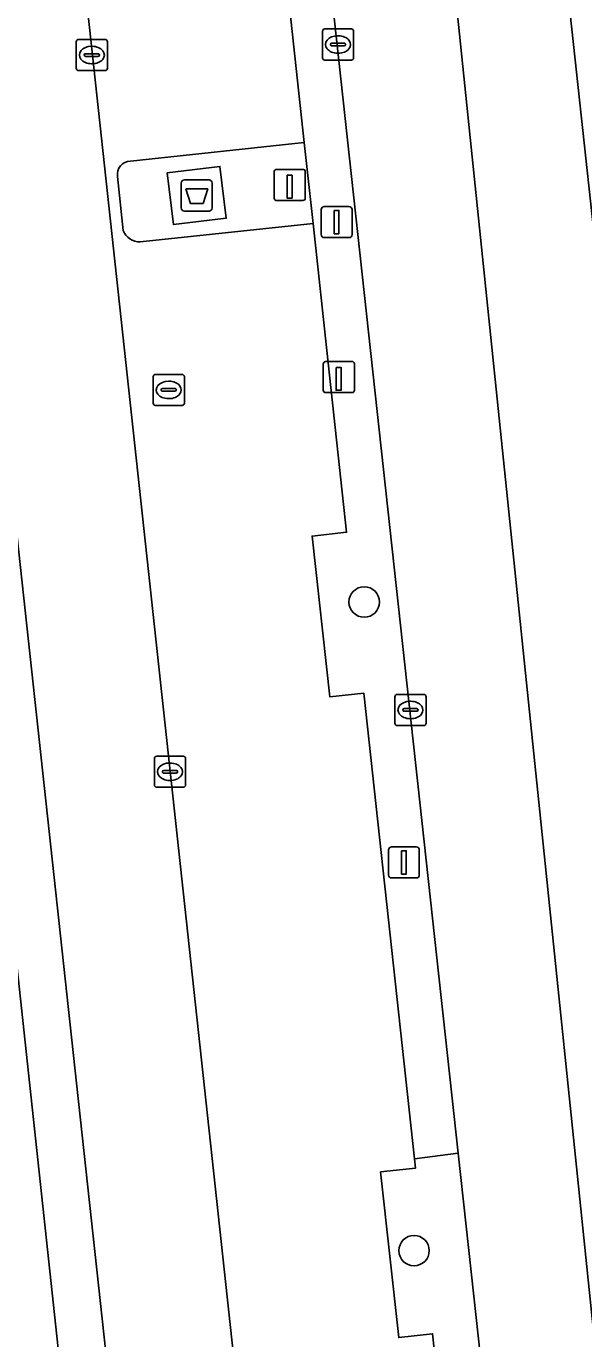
# Model space of a CAD drawing. Extents: x 160023 to 161302, y 384750 to 385707.
# Drawn here: x 161235.47 to 161253.37, y 385081.16 to 385123.33 of the extents above; entities that cross this region are included whole.
import ezdxf

# ---------------------------------------------------------------- set-up
doc = ezdxf.new("R2010")
doc.units = 0
for name, color, linetype in [('IMGEO_Afval_apart_plaats', 7, 'Continuous'), ('IMGEO_Berm_groen', 7, 'Continuous'), ('IMGEO_Boom', 7, 'Continuous'), ('IMGEO_Groenvoorziening', 7, 'Continuous'), ('IMGEO_Haag', 7, 'Continuous'), ('IMGEO_Kolk', 7, 'Continuous'), ('IMGEO_Laadpaal', 7, 'Continuous'), ('IMGEO_Lichtmast', 7, 'Continuous'), ('IMGEO_Parkeervlak_open', 7, 'Continuous'), ('IMGEO_Rijbaan_lokaal_gesloten', 7, 'Continuous'), ('IMGEO_Rijbaan_regionaal_gesloten', 7, 'Continuous'), ('IMGEO_Rijbaan_regionaal_open', 7, 'Continuous'), ('IMGEO_Rioolput', 7, 'Continuous'), ('IMGEO_Voetpad_gesloten', 7, 'Continuous'), ('IMGEO_Voetpad_open', 7, 'Continuous')]:
    doc.layers.add(name, color=color, linetype=linetype)

msp = doc.modelspace()

# ---------------------------------------------------------------- linework, layer by layer
at = {"layer": 'IMGEO_Afval_apart_plaats'}
for p, q in [((161240.451, 385117.492), (161240.451, 385118.292)), ((161240.451, 385118.292), (161240.451, 385117.492)), ((161240.551, 385118.392), (161241.341, 385118.392)), ((161241.341, 385118.392), (161240.551, 385118.392)), ((161241.441, 385118.292), (161241.441, 385117.492)), ((161241.441, 385117.492), (161241.441, 385118.292)), ((161241.341, 385117.392), (161240.551, 385117.392)), ((161240.551, 385117.392), (161241.341, 385117.392))]:
    msp.add_line(p, q, dxfattribs=at)
msp.add_lwpolyline([(161240.594, 385118.106), (161241.298, 385118.106), (161241.149, 385117.636), (161240.743, 385117.636), (161240.594, 385118.106)], dxfattribs=at)
for centre, start, end in [((161240.551, 385118.292), 90, 180), ((161240.551, 385118.292), 90, 180), ((161241.341, 385118.292), 0, 90), ((161241.341, 385118.292), 360, 90), ((161240.551, 385117.492), 180, 270), ((161240.551, 385117.492), 180, 270), ((161241.341, 385117.492), 270, 0), ((161241.341, 385117.492), 270, 0)]:
    msp.add_arc(centre, 0.1, start, end, dxfattribs=at)
at = {"layer": 'IMGEO_Berm_groen'}
msp.add_lwpolyline([(161244.624, 385204.215), (161245.484, 385192.114), (161245.788, 385189.414), (161251.027, 385141.301), (161255.996, 385095.514), (161259.912, 385059.435), (161262.209, 385038.291), (161263.284, 385028.402), (161263.591, 385025.204)], dxfattribs=at)
msp.add_lwpolyline([(161249.338, 385087.121), (161247.932, 385086.937), (161247.964, 385086.64), (161246.847, 385086.519), (161247.432, 385081.201), (161248.516, 385081.32), (161248.89, 385077.883), (161250.33, 385078.021), (161249.839, 385082.525)], close=True, dxfattribs=at)
at = {"layer": 'IMGEO_Boom'}
for centre in [(161246.322, 385104.832), (161247.921, 385083.992)]:
    msp.add_circle(centre, 0.489, dxfattribs=at)
at = {"layer": 'IMGEO_Groenvoorziening'}
msp.add_lwpolyline([(161243.521, 385140.477), (161239.133, 385180.824), (161237.708, 385180.716), (161240.75, 385152.443), (161240.955, 385150.605), (161239.859, 385150.488), (161240.406, 385145.518), (161241.511, 385145.636), (161243.458, 385128.229), (161244.396, 385119.6), (161244.679, 385116.997), (161245.166, 385112.515), (161245.755, 385107.071), (161244.649, 385106.951), (161245.218, 385101.782), (161246.314, 385101.901), (161247.932, 385086.937), (161249.338, 385087.121)], close=True, dxfattribs=at)
at = {"layer": 'IMGEO_Haag'}
msp.add_lwpolyline([(161243.521, 385140.477), (161239.133, 385180.824), (161237.708, 385180.716), (161240.75, 385152.443), (161240.955, 385150.605), (161239.859, 385150.488), (161240.406, 385145.518), (161241.511, 385145.636), (161243.458, 385128.229), (161244.396, 385119.6), (161244.679, 385116.997), (161245.166, 385112.515), (161245.755, 385107.071), (161244.649, 385106.951), (161245.218, 385101.782), (161246.314, 385101.901), (161247.932, 385086.937), (161249.338, 385087.121)], close=True, dxfattribs=at)
at = {"layer": 'IMGEO_Kolk'}
for p, q in [((161244.981, 385122.317), (161244.981, 385123.169)), ((161245.056, 385123.243), (161245.908, 385123.243)), ((161245.982, 385123.169), (161245.982, 385122.317)), ((161237.079, 385121.98), (161237.079, 385122.832)), ((161237.154, 385122.906), (161238.006, 385122.906)), ((161238.08, 385122.832), (161238.08, 385121.98)), ((161245.24, 385122.737), (161245.24, 385122.749)), ((161245.678, 385122.7), (161245.28, 385122.7)), ((161245.283, 385122.786), (161245.681, 385122.786)), ((161245.469, 385123.023), (161245.494, 385123.023)), ((161245.724, 385122.749), (161245.724, 385122.737)), ((161237.338, 385122.4), (161237.338, 385122.412)), ((161237.776, 385122.363), (161237.378, 385122.363)), ((161237.381, 385122.449), (161237.779, 385122.449)), ((161237.567, 385122.686), (161237.592, 385122.686)), ((161237.822, 385122.412), (161237.822, 385122.4)), ((161245.492, 385122.463), (161245.467, 385122.463)), ((161238.006, 385121.906), (161237.154, 385121.906)), ((161237.59, 385122.126), (161237.565, 385122.126)), ((161245.908, 385122.243), (161245.056, 385122.243)), ((161247.305, 385100.937), (161247.305, 385101.789)), ((161247.38, 385101.863), (161248.232, 385101.863)), ((161247.793, 385101.643), (161247.818, 385101.643)), ((161248.306, 385101.789), (161248.306, 385100.937)), ((161247.564, 385101.357), (161247.564, 385101.369)), ((161248.002, 385101.32), (161247.604, 385101.32)), ((161247.607, 385101.406), (161248.005, 385101.406)), ((161248.048, 385101.369), (161248.048, 385101.357)), ((161248.232, 385100.863), (161247.38, 385100.863)), ((161247.816, 385101.083), (161247.791, 385101.083)), ((161239.586, 385098.953), (161239.586, 385099.805)), ((161239.661, 385099.879), (161240.513, 385099.879)), ((161240.074, 385099.659), (161240.099, 385099.659)), ((161240.587, 385099.805), (161240.587, 385098.953)), ((161239.845, 385099.373), (161239.845, 385099.385)), ((161240.283, 385099.336), (161239.885, 385099.336)), ((161239.888, 385099.422), (161240.286, 385099.422)), ((161240.097, 385099.099), (161240.072, 385099.099)), ((161240.329, 385099.385), (161240.329, 385099.373)), ((161240.513, 385098.879), (161239.661, 385098.879))]:
    msp.add_line(p, q, dxfattribs=at)
for points in [[(161244.981, 385122.317), (161244.981, 385123.169)], [(161245.056, 385123.243), (161245.908, 385123.243)], [(161245.982, 385123.169), (161245.982, 385122.317)], [(161237.079, 385121.98), (161237.079, 385122.832)], [(161237.154, 385122.906), (161238.006, 385122.906)], [(161238.08, 385122.832), (161238.08, 385121.98)], [(161238.006, 385121.906), (161237.154, 385121.906)], [(161245.908, 385122.243), (161245.056, 385122.243)], [(161247.305, 385100.937), (161247.305, 385101.789)], [(161247.38, 385101.863), (161248.232, 385101.863)], [(161248.306, 385101.789), (161248.306, 385100.937)], [(161248.232, 385100.863), (161247.38, 385100.863)], [(161239.586, 385098.953), (161239.586, 385099.805)], [(161239.661, 385099.879), (161240.513, 385099.879)], [(161240.587, 385099.805), (161240.587, 385098.953)], [(161240.513, 385098.879), (161239.661, 385098.879)]]:
    msp.add_lwpolyline(points, dxfattribs=at)
for centre, radius, start, end in [((161245.058, 385123.167), 0.0765, 91.552, 178.448), ((161245.058, 385123.167), 0.0765, 91.552, 178.448), ((161245.906, 385123.167), 0.0765, 1.552, 88.448), ((161245.906, 385123.167), 0.0765, 1.552, 88.448), ((161237.156, 385122.83), 0.0765, 91.552, 178.448), ((161237.156, 385122.83), 0.0765, 91.552, 178.448), ((161238.004, 385122.83), 0.0765, 1.552, 88.448), ((161238.004, 385122.83), 0.0765, 1.552, 88.448), ((161245.28, 385122.746), 0.0403, 85.8775, 175.7526), ((161245.277, 385122.736), 0.0366, 178.938, 274.7102), ((161245.681, 385122.743), 0.043, 264.8664, 352.4533), ((161245.685, 385122.748), 0.0386, 1.7309, 96.639), ((161237.378, 385122.409), 0.0403, 85.8775, 175.7526), ((161237.375, 385122.399), 0.0366, 178.938, 274.7102), ((161237.779, 385122.406), 0.043, 264.8664, 352.4533), ((161237.783, 385122.411), 0.0386, 1.7309, 96.639), ((161245.058, 385122.319), 0.0765, 181.552, 268.448), ((161245.058, 385122.319), 0.0765, 181.552, 268.448), ((161245.906, 385122.319), 0.0765, 271.552, 358.448), ((161245.906, 385122.319), 0.0765, 271.552, 358.448), ((161237.156, 385121.982), 0.0765, 181.552, 268.448), ((161237.156, 385121.982), 0.0765, 181.552, 268.448), ((161238.004, 385121.982), 0.0765, 271.552, 358.448), ((161238.004, 385121.982), 0.0765, 271.552, 358.448), ((161247.382, 385101.787), 0.0765, 91.552, 178.448), ((161247.382, 385101.787), 0.0765, 91.552, 178.448), ((161248.23, 385101.787), 0.0765, 1.552, 88.448), ((161248.23, 385101.787), 0.0765, 1.552, 88.448), ((161247.604, 385101.366), 0.0403, 85.8775, 175.7526), ((161247.601, 385101.356), 0.0366, 178.938, 274.7102), ((161248.005, 385101.363), 0.043, 264.8664, 352.4533), ((161248.009, 385101.368), 0.0386, 1.7309, 96.639), ((161247.382, 385100.939), 0.0765, 181.552, 268.448), ((161247.382, 385100.939), 0.0765, 181.552, 268.448), ((161248.23, 385100.939), 0.0765, 271.552, 358.448), ((161248.23, 385100.939), 0.0765, 271.552, 358.448), ((161239.663, 385099.803), 0.0765, 91.552, 178.448), ((161239.663, 385099.803), 0.0765, 91.552, 178.448), ((161240.511, 385099.803), 0.0765, 1.552, 88.448), ((161240.511, 385099.803), 0.0765, 1.552, 88.448), ((161239.885, 385099.382), 0.0403, 85.8775, 175.7526), ((161239.882, 385099.372), 0.0366, 178.938, 274.7102), ((161240.286, 385099.379), 0.043, 264.8664, 352.4533), ((161240.29, 385099.384), 0.0386, 1.7309, 96.639), ((161239.663, 385098.955), 0.0765, 181.552, 268.448), ((161239.663, 385098.955), 0.0765, 181.552, 268.448), ((161240.511, 385098.955), 0.0765, 271.552, 358.448), ((161240.511, 385098.955), 0.0765, 271.552, 358.448)]:
    msp.add_arc(centre, radius, start, end, dxfattribs=at)
for centre, major_axis, ratio, start_param, end_param in [((161245.468, 385122.743), (-0.387, 0.002), 0.722429, 4.712389, 7.853982), ((161245.493, 385122.743), (-0.39, 0.002), 0.717154, 1.570796, 4.712389), ((161237.566, 385122.406), (-0.387, 0.002), 0.722429, 4.712389, 7.853982), ((161237.591, 385122.406), (-0.39, 0.002), 0.717154, 1.570796, 4.712389), ((161247.792, 385101.363), (-0.387, 0.002), 0.722429, 4.712389, 7.853982), ((161247.817, 385101.363), (-0.39, 0.002), 0.717154, 1.570796, 4.712389), ((161240.073, 385099.379), (-0.387, 0.002), 0.722429, 4.712389, 7.853982), ((161240.098, 385099.379), (-0.39, 0.002), 0.717154, 1.570796, 4.712389)]:
    msp.add_ellipse(centre, major_axis=major_axis, ratio=ratio, start_param=start_param, end_param=end_param, dxfattribs=at)
at = {"layer": 'IMGEO_Laadpaal'}
for p, q in [((161243.43, 385118.648), (161243.43, 385117.807)), ((161243.43, 385118.648), (161243.43, 385117.807)), ((161244.346, 385118.732), (161243.505, 385118.732)), ((161244.346, 385118.732), (161243.505, 385118.732)), ((161244.43, 385117.816), (161244.43, 385118.657)), ((161244.43, 385117.816), (161244.43, 385118.657)), ((161243.514, 385117.732), (161244.355, 385117.732)), ((161243.514, 385117.732), (161244.355, 385117.732)), ((161245.006, 385112.474), (161245.006, 385111.633)), ((161245.006, 385112.474), (161245.006, 385111.633)), ((161245.922, 385112.558), (161245.081, 385112.558)), ((161245.922, 385112.558), (161245.081, 385112.558)), ((161246.006, 385111.642), (161246.006, 385112.483)), ((161246.006, 385111.642), (161246.006, 385112.483)), ((161245.09, 385111.558), (161245.931, 385111.558)), ((161245.09, 385111.558), (161245.931, 385111.558))]:
    msp.add_line(p, q, dxfattribs=at)
for points in [[(161243.845, 385118.545), (161244.005, 385118.545), (161244.005, 385117.812), (161243.845, 385117.812), (161243.845, 385118.545)], [(161245.421, 385112.371), (161245.581, 385112.371), (161245.581, 385111.638), (161245.421, 385111.638), (161245.421, 385112.371)]]:
    msp.add_lwpolyline(points, dxfattribs=at)
for centre, start, end in [((161243.508, 385118.654), 92.4484, 184.2845), ((161243.508, 385118.654), 92.4484, 184.2845), ((161244.352, 385118.654), 2.4484, 94.2845), ((161244.352, 385118.654), 2.4484, 94.2845), ((161243.508, 385117.81), 182.4484, 274.2845), ((161243.508, 385117.81), 182.4484, 274.2845), ((161244.352, 385117.81), 272.4484, 4.2845), ((161244.352, 385117.81), 272.4484, 4.2845), ((161245.084, 385112.48), 92.4484, 184.2845), ((161245.084, 385112.48), 92.4484, 184.2845), ((161245.928, 385112.48), 2.4484, 94.2845), ((161245.928, 385112.48), 2.4484, 94.2845), ((161245.084, 385111.636), 182.4484, 274.2845), ((161245.084, 385111.636), 182.4484, 274.2845), ((161245.928, 385111.636), 272.4484, 4.2845), ((161245.928, 385111.636), 272.4484, 4.2845)]:
    msp.add_arc(centre, 0.0779, start, end, dxfattribs=at)
at = {"layer": 'IMGEO_Lichtmast'}
for p, q in [((161244.941, 385116.638), (161244.941, 385117.438)), ((161244.941, 385117.438), (161244.941, 385116.638)), ((161245.041, 385117.538), (161245.831, 385117.538)), ((161245.831, 385117.538), (161245.041, 385117.538)), ((161245.931, 385117.438), (161245.931, 385116.638)), ((161245.931, 385116.638), (161245.931, 385117.438)), ((161245.831, 385116.538), (161245.041, 385116.538)), ((161245.041, 385116.538), (161245.831, 385116.538)), ((161247.1, 385096.065), (161247.1, 385096.865)), ((161247.1, 385096.865), (161247.1, 385096.065)), ((161247.2, 385096.965), (161247.99, 385096.965)), ((161247.99, 385096.965), (161247.2, 385096.965)), ((161248.09, 385096.865), (161248.09, 385096.065)), ((161248.09, 385096.065), (161248.09, 385096.865)), ((161247.99, 385095.965), (161247.2, 385095.965)), ((161247.2, 385095.965), (161247.99, 385095.965))]:
    msp.add_line(p, q, dxfattribs=at)
for points in [[(161245.361, 385117.413), (161245.511, 385117.413), (161245.511, 385116.663), (161245.361, 385116.663), (161245.361, 385117.413)], [(161247.52, 385096.84), (161247.67, 385096.84), (161247.67, 385096.09), (161247.52, 385096.09), (161247.52, 385096.84)]]:
    msp.add_lwpolyline(points, dxfattribs=at)
for centre, start, end in [((161245.041, 385117.438), 90, 180), ((161245.041, 385117.438), 90, 180), ((161245.831, 385117.438), 0, 90), ((161245.831, 385117.438), 360, 90), ((161245.041, 385116.638), 180, 270), ((161245.041, 385116.638), 180, 270), ((161245.831, 385116.638), 270, 0), ((161245.831, 385116.638), 270, 0), ((161247.2, 385096.865), 90, 180), ((161247.2, 385096.865), 90, 180), ((161247.99, 385096.865), 0, 90), ((161247.99, 385096.865), 360, 90), ((161247.2, 385096.065), 180, 270), ((161247.2, 385096.065), 180, 270), ((161247.99, 385096.065), 270, 0), ((161247.99, 385096.065), 270, 0)]:
    msp.add_arc(centre, 0.1, start, end, dxfattribs=at)
at = {"layer": 'IMGEO_Parkeervlak_open'}
for points in [[(161225.614, 385232.768), (161229.366, 385198.34), (161246.792, 385037.586)], [(161238.816, 385118.997), (161244.396, 385119.6), (161243.458, 385128.229), (161241.511, 385145.636)], [(161238.587, 385116.765), (161238.4, 385118.506)], [(161252.764, 385043.257), (161252.492, 385043.227), (161251.62, 385043.131), (161251.063, 385048.2), (161251.977, 385048.3), (161250.842, 385059.491), (161250.701, 385060.886), (161249.679, 385060.774), (161249.111, 385065.943), (161250.177, 385066.059), (161250.158, 385066.236), (161248.89, 385077.883), (161248.516, 385081.32), (161247.432, 385081.201), (161246.847, 385086.519), (161247.964, 385086.64), (161247.932, 385086.937), (161246.314, 385101.901), (161245.218, 385101.782), (161244.649, 385106.951), (161245.755, 385107.071), (161245.166, 385112.515), (161244.679, 385116.997), (161239.131, 385116.404)]]:
    msp.add_lwpolyline(points, dxfattribs=at)
for centre, radius, start, end in [((161238.83, 385118.564), 0.434, 91.8166, 187.6375), ((161239.117, 385116.974), 0.57, 201.4855, 271.3778)]:
    msp.add_arc(centre, radius, start, end, dxfattribs=at)
at = {"layer": 'IMGEO_Rijbaan_lokaal_gesloten'}
msp.add_lwpolyline([(161219.639, 385250), (161216.142, 385281.926), (161215.796, 385285.125), (161214.309, 385285.046), (161214.364, 385284.554), (161215.935, 385270.003), (161218.085, 385250.675), (161218.155, 385250), (161218.17, 385249.861), (161219.775, 385234.916), (161219.818, 385234.675), (161223.784, 385198.892), (161240.581, 385042.856), (161241.761, 385032.172), (161243.484, 385030.562), (161237.035, 385089.87), (161231.678, 385139.179)], close=True, dxfattribs=at)
at = {"layer": 'IMGEO_Rijbaan_regionaal_gesloten'}
msp.add_lwpolyline([(161263.591, 385025.204), (161263.284, 385028.402), (161262.209, 385038.291), (161259.912, 385059.435), (161255.996, 385095.514), (161251.027, 385141.301), (161247.536, 385140.918), (161254.88, 385069.785), (161257.488, 385045.702), (161253.895, 385044.459)], dxfattribs=at)
msp.add_lwpolyline([(161247.536, 385140.918), (161243.521, 385140.477), (161249.338, 385087.121), (161249.839, 385082.525), (161250.33, 385078.021), (161251.604, 385066.333), (161252.347, 385059.525), (161252.737, 385055.945), (161252.758, 385055.531), (161252.761, 385055.481), (161253.822, 385045.31), (161253.895, 385044.459), (161257.488, 385045.702), (161254.88, 385069.785)], close=True, dxfattribs=at)
at = {"layer": 'IMGEO_Rijbaan_regionaal_open'}
for points in [[(161216.781, 385290.428), (161215.796, 385285.125), (161216.142, 385281.926), (161219.639, 385250), (161231.678, 385139.179), (161237.035, 385089.87), (161243.484, 385030.562), (161246.829, 385027.439), (161246.897, 385027.375), (161247.859, 385026.228)], [(161246.878, 385036.928), (161246.792, 385037.586), (161229.366, 385198.34), (161225.614, 385232.768)]]:
    msp.add_lwpolyline(points, dxfattribs=at)
at = {"layer": 'IMGEO_Rioolput'}
for p, q in [((161239.547, 385111.22), (161239.547, 385112.072)), ((161239.622, 385112.146), (161240.474, 385112.146)), ((161240.035, 385111.926), (161240.06, 385111.926)), ((161240.548, 385112.072), (161240.548, 385111.22)), ((161239.806, 385111.64), (161239.806, 385111.652)), ((161240.244, 385111.603), (161239.846, 385111.603)), ((161239.849, 385111.689), (161240.247, 385111.689)), ((161240.058, 385111.366), (161240.033, 385111.366)), ((161240.29, 385111.652), (161240.29, 385111.64)), ((161240.474, 385111.146), (161239.622, 385111.146))]:
    msp.add_line(p, q, dxfattribs=at)
for points in [[(161239.547, 385111.22), (161239.547, 385112.072)], [(161239.622, 385112.146), (161240.474, 385112.146)], [(161240.548, 385112.072), (161240.548, 385111.22)], [(161240.474, 385111.146), (161239.622, 385111.146)]]:
    msp.add_lwpolyline(points, dxfattribs=at)
for centre, radius, start, end in [((161239.624, 385112.07), 0.0765, 91.552, 178.448), ((161239.624, 385112.07), 0.0765, 91.552, 178.448), ((161240.472, 385112.07), 0.0765, 1.552, 88.448), ((161240.472, 385112.07), 0.0765, 1.552, 88.448), ((161239.846, 385111.649), 0.0403, 85.8775, 175.7526), ((161239.843, 385111.639), 0.0366, 178.938, 274.7102), ((161240.247, 385111.646), 0.043, 264.8664, 352.4533), ((161240.251, 385111.651), 0.0386, 1.7309, 96.639), ((161239.624, 385111.222), 0.0765, 181.552, 268.448), ((161239.624, 385111.222), 0.0765, 181.552, 268.448), ((161240.472, 385111.222), 0.0765, 271.552, 358.448), ((161240.472, 385111.222), 0.0765, 271.552, 358.448)]:
    msp.add_arc(centre, radius, start, end, dxfattribs=at)
for centre, major_axis, ratio, start_param, end_param in [((161240.034, 385111.646), (-0.387, 0.002), 0.722429, 4.712389, 7.853982), ((161240.059, 385111.646), (-0.39, 0.002), 0.717154, 1.570796, 4.712389)]:
    msp.add_ellipse(centre, major_axis=major_axis, ratio=ratio, start_param=start_param, end_param=end_param, dxfattribs=at)
at = {"layer": 'IMGEO_Voetpad_gesloten'}
msp.add_lwpolyline([(161241.692, 385118.826), (161240.001, 385118.624), (161240.2, 385116.959), (161241.891, 385117.161)], close=True, dxfattribs=at)
at = {"layer": 'IMGEO_Voetpad_open'}
for points in [[(161245.057, 385002.255), (161241.761, 385032.172), (161240.581, 385042.856), (161223.784, 385198.892), (161219.818, 385234.675)], [(161244.396, 385119.6), (161238.816, 385118.997)], [(161239.131, 385116.404), (161244.679, 385116.997), (161244.396, 385119.6)], [(161238.4, 385118.506), (161238.587, 385116.765)]]:
    msp.add_lwpolyline(points, dxfattribs=at)
msp.add_lwpolyline([(161240.001, 385118.624), (161241.692, 385118.826), (161241.891, 385117.161), (161240.2, 385116.959)], close=True, dxfattribs=at)
for centre, radius, start, end in [((161238.83, 385118.564), 0.434, 91.8166, 187.6375), ((161239.117, 385116.974), 0.57, 201.4855, 271.3778)]:
    msp.add_arc(centre, radius, start, end, dxfattribs=at)

doc.saveas('drawing.dxf')
